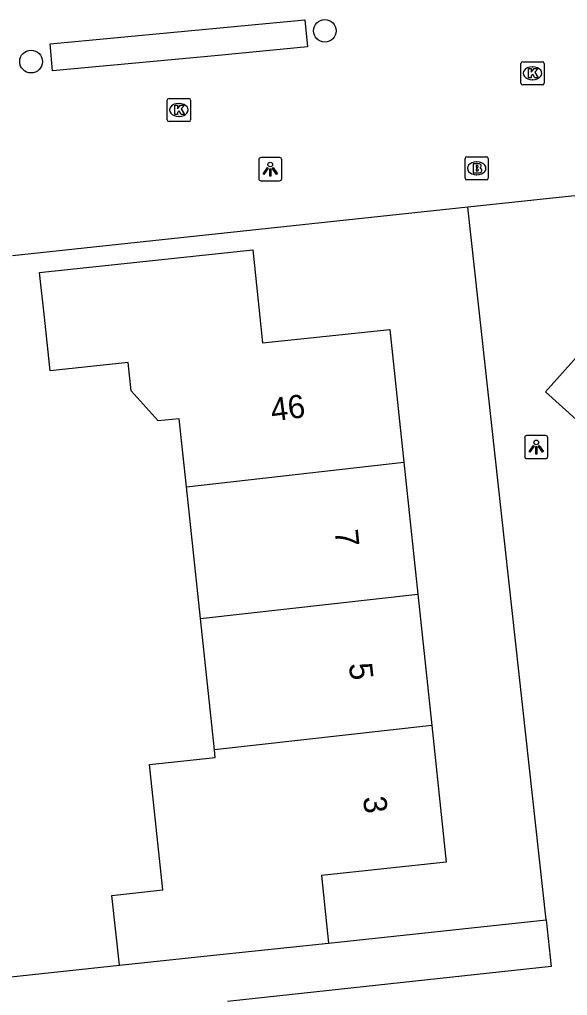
# Model space of a CAD drawing. Extents: x 160026 to 161302, y 384757 to 385701.
# Drawn here: x 161130.9 to 161154.55, y 384926.6 to 384968.7 of the extents above; entities that cross this region are included whole.
import ezdxf

# ---------------------------------------------------------------- set-up
doc = ezdxf.new("R2010")
doc.units = 0
for name, color, linetype in [('IMGEO_Boom', 7, 'Continuous'), ('IMGEO_Brandkraan', 7, 'Continuous'), ('IMGEO_Kolk', 7, 'Continuous'), ('IMGEO_Lichtpunt', 7, 'Continuous'), ('IMGEO_Pand', 7, 'Continuous'), ('IMGEO_Pand_nummerreeks', 7, 'Continuous'), ('IMGEO_Rijbaan_lokaal_open', 7, 'Continuous'), ('IMGEO_Voetpad_open', 7, 'Continuous')]:
    doc.layers.add(name, color=color, linetype=linetype)

msp = doc.modelspace()

# ---------------------------------------------------------------- linework, layer by layer
at = {"layer": 'IMGEO_Boom'}
for centre in [(161144.076, 384968.209), (161131.396, 384966.883)]:
    msp.add_circle(centre, 0.489, dxfattribs=at)
at = {"layer": 'IMGEO_Brandkraan'}
for p, q in [((161150.131, 384961.853), (161150.131, 384962.705)), ((161150.206, 384962.779), (161151.058, 384962.779)), ((161150.619, 384962.559), (161150.644, 384962.559)), ((161151.132, 384962.705), (161151.132, 384961.853)), ((161150.642, 384961.999), (161150.617, 384961.999)), ((161151.058, 384961.779), (161150.206, 384961.779))]:
    msp.add_line(p, q, dxfattribs=at)
for points in [[(161150.131, 384961.853), (161150.131, 384962.705)], [(161150.206, 384962.779), (161151.058, 384962.779)], [(161150.479, 384962.479), (161150.479, 384962.079), (161150.692, 384962.079)], [(161150.71, 384962.479), (161150.479, 384962.479)], [(161151.132, 384962.705), (161151.132, 384961.853)], [(161150.658, 384962.398), (161150.604, 384962.398), (161150.604, 384962.322)], [(161150.604, 384962.322), (161150.657, 384962.322)], [(161150.666, 384962.246), (161150.604, 384962.246), (161150.604, 384962.165)], [(161150.604, 384962.165), (161150.666, 384962.165)], [(161151.058, 384961.779), (161150.206, 384961.779)]]:
    msp.add_lwpolyline(points, dxfattribs=at)
for centre, radius, start, end in [((161150.208, 384962.703), 0.0765, 91.552, 178.448), ((161150.208, 384962.703), 0.0765, 91.552, 178.448), ((161150.714, 384962.334), 0.145, 59.4692, 91.5367), ((161150.739, 384962.381), 0.0922, 285.5137, 58.1501), ((161151.056, 384962.703), 0.0765, 1.552, 88.448), ((161151.056, 384962.703), 0.0765, 1.552, 88.448), ((161150.659, 384962.36), 0.0379, 267.8285, 90.9355), ((161150.667, 384962.205), 0.0404, 269.8759, 90.5077), ((161150.698, 384962.33), 0.251, 268.6676, 293.5347), ((161150.744, 384962.189), 0.105, 301.3115, 78.989), ((161150.208, 384961.855), 0.0765, 181.552, 268.448), ((161150.208, 384961.855), 0.0765, 181.552, 268.448), ((161151.056, 384961.855), 0.0765, 271.552, 358.448), ((161151.056, 384961.855), 0.0765, 271.552, 358.448)]:
    msp.add_arc(centre, radius, start, end, dxfattribs=at)
for centre, major_axis, ratio, start_param, end_param in [((161150.618, 384962.279), (-0.387, 0.002), 0.722429, 4.712389, 7.853982), ((161150.643, 384962.279), (-0.39, 0.002), 0.717154, 1.570796, 4.712389)]:
    msp.add_ellipse(centre, major_axis=major_axis, ratio=ratio, start_param=start_param, end_param=end_param, dxfattribs=at)
at = {"layer": 'IMGEO_Kolk'}
for p, q in [((161152.542, 384965.953), (161152.542, 384966.805)), ((161152.617, 384966.879), (161153.469, 384966.879)), ((161153.03, 384966.659), (161153.055, 384966.659)), ((161153.543, 384966.805), (161153.543, 384965.953)), ((161153.469, 384965.879), (161152.617, 384965.879)), ((161153.053, 384966.099), (161153.028, 384966.099)), ((161137.279, 384964.372), (161137.279, 384965.224)), ((161137.354, 384965.298), (161138.206, 384965.298)), ((161137.767, 384965.078), (161137.792, 384965.078)), ((161138.28, 384965.224), (161138.28, 384964.372)), ((161138.206, 384964.298), (161137.354, 384964.298)), ((161137.79, 384964.518), (161137.765, 384964.518))]:
    msp.add_line(p, q, dxfattribs=at)
for points in [[(161152.542, 384965.953), (161152.542, 384966.805)], [(161152.617, 384966.879), (161153.469, 384966.879)], [(161153.543, 384966.805), (161153.543, 384965.953)], [(161152.863, 384966.579), (161152.986, 384966.579), (161152.986, 384966.428), (161153.116, 384966.579), (161153.28, 384966.579), (161153.134, 384966.428), (161153.287, 384966.179), (161153.135, 384966.179), (161153.05, 384966.343), (161152.986, 384966.276), (161152.986, 384966.179), (161152.863, 384966.179), (161152.863, 384966.579)], [(161153.469, 384965.879), (161152.617, 384965.879)], [(161137.279, 384964.372), (161137.279, 384965.224)], [(161137.354, 384965.298), (161138.206, 384965.298)], [(161137.6, 384964.998), (161137.723, 384964.998), (161137.723, 384964.847), (161137.853, 384964.998), (161138.017, 384964.998), (161137.871, 384964.847), (161138.024, 384964.598), (161137.872, 384964.598), (161137.787, 384964.762), (161137.723, 384964.695), (161137.723, 384964.598), (161137.6, 384964.598), (161137.6, 384964.998)], [(161138.28, 384965.224), (161138.28, 384964.372)], [(161138.206, 384964.298), (161137.354, 384964.298)]]:
    msp.add_lwpolyline(points, dxfattribs=at)
for centre, start, end in [((161152.619, 384966.803), 91.552, 178.448), ((161152.619, 384966.803), 91.552, 178.448), ((161153.467, 384966.803), 1.552, 88.448), ((161153.467, 384966.803), 1.552, 88.448), ((161152.619, 384965.955), 181.552, 268.448), ((161152.619, 384965.955), 181.552, 268.448), ((161153.467, 384965.955), 271.552, 358.448), ((161153.467, 384965.955), 271.552, 358.448), ((161137.356, 384965.222), 91.552, 178.448), ((161137.356, 384965.222), 91.552, 178.448), ((161138.204, 384965.222), 1.552, 88.448), ((161138.204, 384965.222), 1.552, 88.448), ((161137.356, 384964.374), 181.552, 268.448), ((161137.356, 384964.374), 181.552, 268.448), ((161138.204, 384964.374), 271.552, 358.448), ((161138.204, 384964.374), 271.552, 358.448)]:
    msp.add_arc(centre, 0.0765, start, end, dxfattribs=at)
for centre, major_axis, ratio, start_param, end_param in [((161153.029, 384966.379), (-0.387, 0.002), 0.722429, 4.712389, 7.853982), ((161153.054, 384966.379), (-0.39, 0.002), 0.717154, 1.570796, 4.712389), ((161137.766, 384964.798), (-0.387, 0.002), 0.722429, 4.712389, 7.853982), ((161137.791, 384964.798), (-0.39, 0.002), 0.717154, 1.570796, 4.712389)]:
    msp.add_ellipse(centre, major_axis=major_axis, ratio=ratio, start_param=start_param, end_param=end_param, dxfattribs=at)
at = {"layer": 'IMGEO_Lichtpunt'}
for p, q in [((161141.224, 384962.647), (161141.224, 384961.84)), ((161141.224, 384962.647), (161141.224, 384961.84)), ((161142.126, 384962.742), (161141.318, 384962.742)), ((161142.126, 384962.742), (161141.318, 384962.742)), ((161142.22, 384961.84), (161142.22, 384962.647)), ((161142.22, 384961.84), (161142.22, 384962.647)), ((161141.318, 384961.746), (161142.126, 384961.746)), ((161141.318, 384961.746), (161142.126, 384961.746)), ((161152.702, 384950.66), (161152.702, 384949.853)), ((161152.702, 384950.66), (161152.702, 384949.853)), ((161153.604, 384950.755), (161152.796, 384950.755)), ((161153.604, 384950.755), (161152.796, 384950.755)), ((161153.698, 384949.853), (161153.698, 384950.66)), ((161153.698, 384949.853), (161153.698, 384950.66)), ((161152.796, 384949.759), (161153.604, 384949.759)), ((161152.796, 384949.759), (161153.604, 384949.759))]:
    msp.add_line(p, q, dxfattribs=at)
for points in [[(161141.598, 384962.311), (161141.637, 384962.283), (161141.449, 384962.021), (161141.411, 384962.048), (161141.598, 384962.311)], [(161141.7, 384962.263), (161141.747, 384962.263), (161141.747, 384961.941), (161141.7, 384961.941), (161141.7, 384962.263)], [(161141.81, 384962.283), (161141.848, 384962.31), (161142.035, 384962.048), (161141.996, 384962.02), (161141.81, 384962.283)], [(161153.076, 384950.324), (161153.115, 384950.296), (161152.927, 384950.034), (161152.889, 384950.061), (161153.076, 384950.324)], [(161153.178, 384950.276), (161153.225, 384950.276), (161153.225, 384949.954), (161153.178, 384949.954), (161153.178, 384950.276)], [(161153.288, 384950.296), (161153.326, 384950.323), (161153.513, 384950.061), (161153.474, 384950.033), (161153.288, 384950.296)]]:
    msp.add_lwpolyline(points, dxfattribs=at)
for centre in [(161141.723, 384962.445), (161153.201, 384950.458)]:
    msp.add_circle(centre, 0.0994, dxfattribs=at)
for centre, start, end in [((161141.318, 384962.647), 90, 180), ((161141.318, 384962.647), 90, 180), ((161142.126, 384962.647), 0, 90), ((161142.126, 384962.647), 0, 90), ((161141.318, 384961.84), 180, 270), ((161141.318, 384961.84), 180, 270), ((161142.126, 384961.84), 270, 0), ((161142.126, 384961.84), 270, 360), ((161152.796, 384950.66), 90, 180), ((161152.796, 384950.66), 90, 180), ((161153.604, 384950.66), 0, 90), ((161153.604, 384950.66), 0, 90), ((161152.796, 384949.853), 180, 270), ((161152.796, 384949.853), 180, 270), ((161153.604, 384949.853), 270, 0), ((161153.604, 384949.853), 270, 360)]:
    msp.add_arc(centre, 0.0946, start, end, dxfattribs=at)
at = {"layer": 'IMGEO_Pand'}
for points in [[(161138.105, 384948.54), (161137.793, 384951.481), (161136.89, 384951.385), (161135.723, 384952.69), (161135.594, 384953.904), (161132.22, 384953.546), (161131.974, 384955.866), (161131.769, 384957.792), (161131.888, 384957.805), (161140.965, 384958.769), (161141.392, 384954.752), (161146.879, 384955.334), (161147.488, 384949.602)], [(161138.105, 384948.54), (161147.488, 384949.602)], [(161147.488, 384949.602), (161148.091, 384943.915)], [(161138.707, 384942.867), (161138.105, 384948.54)], [(161138.707, 384942.867), (161148.091, 384943.915)], [(161148.091, 384943.915), (161148.693, 384938.246)], [(161139.309, 384937.204), (161138.707, 384942.867)], [(161148.693, 384938.246), (161139.309, 384937.204)], [(161148.693, 384938.246), (161149.319, 384932.354), (161143.932, 384931.782), (161144.242, 384928.865)], [(161135.209, 384927.906), (161134.888, 384930.924), (161137.085, 384931.157), (161136.51, 384936.57), (161139.344, 384936.871), (161139.309, 384937.204)], [(161135.209, 384927.906), (161139.27, 384928.337), (161144.242, 384928.865)]]:
    msp.add_lwpolyline(points, dxfattribs=at)
at = {"layer": 'IMGEO_Rijbaan_lokaal_open'}
for points in [[(161132.217, 384967.646), (161143.212, 384968.681), (161143.322, 384967.514), (161139.329, 384967.138), (161132.327, 384966.478), (161132.217, 384967.646)], [(161156.217, 384961.243), (161150.25, 384960.605)], [(161150.25, 384960.605), (161131.8, 384958.633), (161130.597, 384958.504)]]:
    msp.add_lwpolyline(points, dxfattribs=at)
at = {"layer": 'IMGEO_Voetpad_open'}
for points in [[(161153.625, 384929.861), (161150.25, 384960.605)], [(161162.226, 384951.435), (161159.036, 384947.743), (161153.604, 384952.638), (161156.77, 384956.179)], [(161153.625, 384929.861), (161153.845, 384927.859), (161139.876, 384926.348)], [(161144.242, 384928.865), (161153.625, 384929.861)], [(161100.012, 384928.911), (161125.015, 384926.824), (161135.209, 384927.906)]]:
    msp.add_lwpolyline(points, dxfattribs=at)

# ---------------------------------------------------------------- texts
at = {"layer": 'IMGEO_Pand_nummerreeks'}
for s, rotation, p in [('46', 7.4583, (161141.803, 384951.362)), ('7', 276.0609, (161144.502, 384946.655)), ('5', 276.0609, (161145.113, 384940.906)), ('3', 276.0609, (161145.723, 384935.156))]:
    msp.add_text(s, height=1, rotation=rotation, dxfattribs=at).set_placement(p)

doc.saveas('drawing.dxf')
